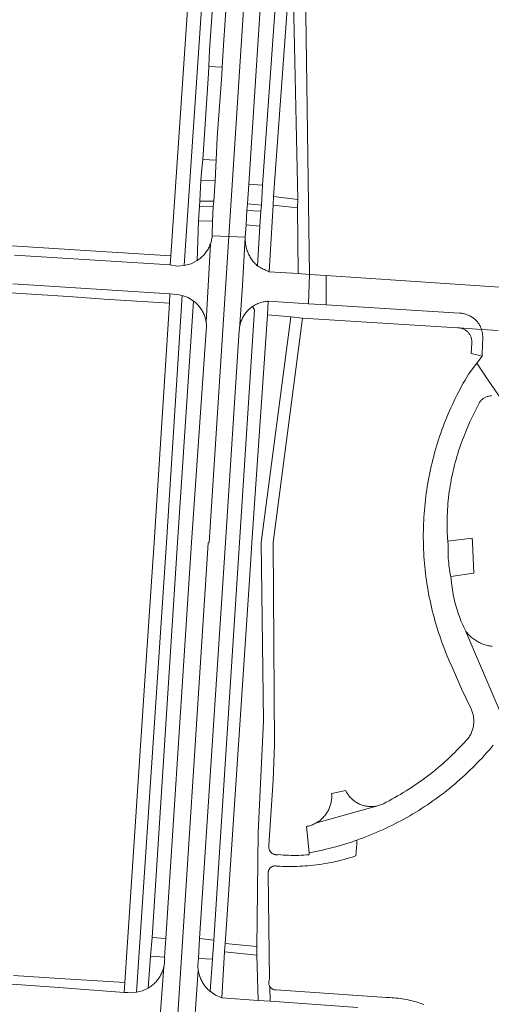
# Model space of a CAD drawing. Extents: x 146402 to 164798, y 455483 to 464134.
# Tile 329 of 575: x 158036 to 158136, y 460652 to 460861. Entities that reach past the tile are written whole.
import ezdxf

# ---------------------------------------------------------------- set-up
doc = ezdxf.new("R2010")
doc.units = 0
doc.header["$LTSCALE"] = 0.2
for name, color, linetype, lineweight in [('B-XX-VH-VERHARDING_ASFALT-GV', 252, 'CONTINUOUS', 18), ('B-XX-VH-VERHARDING_BETONSTRAATSTEEN-GV', 252, 'CONTINUOUS', 18), ('B-XX-VH-VERHARDING_HALFVERHARDING-GV', 252, 'CONTINUOUS', 18), ('B-XX-VH-VERHARDING_STRAATBAKSTEEN-GV', 252, 'CONTINUOUS', 18), ('B-XX-VH-VERHARDING_TEGEL-GV', 252, 'CONTINUOUS', 18)]:
    doc.layers.add(name, color=color, linetype=linetype, lineweight=lineweight)

msp = doc.modelspace()

# ---------------------------------------------------------------- linework, layer by layer
at = {"layer": 'B-XX-VH-VERHARDING_ASFALT-GV'}
for points in [[(158104.988, 460955.58), (158102.105, 460955.802), (158093.405, 460877.62), (158093.889, 460855.198), (158094.59, 460822.72), (158094.5, 460820.92), (158094.631, 460807.004), (158097.08, 460806.84), (158096.06, 460877.189), (158101.875, 460930.632), (158102.769, 460941.748), (158103.076, 460945.257), (158103.459, 460948.144), (158103.666, 460949.91), (158103.937, 460951.744), (158104.176, 460953.176), (158104.526, 460954.629), (158104.797, 460955.281)], [(158083.45, 460814.75), (158079.96, 460814.893), (158075.786, 460749.998), (158075.559, 460749.886), (158068.554, 460641.192), (158072.153, 460641.099), (158072.173, 460641.31), (158072.204, 460641.544), (158072.242, 460641.777), (158072.281, 460641.976), (158073.469, 460659.354), (158073.458, 460659.43), (158073.429, 460659.669), (158073.408, 460659.909), (158073.395, 460660.149), (158073.39, 460660.39), (158073.52, 460661.85), (158073.77, 460666.06), (158079.245, 460750), (158082.18, 460794.97), (158082.182, 460795.013), (158082.197, 460795.24), (158082.198, 460795.252), (158082.867, 460804.497)], [(158068.793, 460802.612), (158067.445, 460802.698), (158067.384, 460800.716), (158064.122, 460750), (158063.851, 460745.946), (158062.098, 460719.721), (158057.888, 460656.731), (158057.815, 460654.655), (158058.554, 460654.602), (158059.493, 460654.57), (158060.428, 460654.661), (158066.754, 460750), (158070.042, 460802.401), (158069.421, 460802.527)], [(158071.327, 460801.919), (158070.042, 460802.401), (158066.754, 460750), (158060.428, 460654.661), (158061.694, 460654.991), (158062.876, 460655.551), (158063.39, 460662.35), (158063.73, 460666.28), (158069.102, 460750), (158072.495, 460801.199)], [(158088.122, 460798.257), (158088.32, 460801.162), (158088.093, 460801.147), (158087.868, 460801.124), (158087.643, 460801.093), (158087.419, 460801.055), (158087.197, 460801.008), (158086.977, 460800.954), (158086.758, 460800.891), (158086.543, 460800.822), (158086.329, 460800.744), (158086.119, 460800.66), (158085.911, 460800.567), (158085.707, 460800.468), (158085.507, 460800.361), (158085.31, 460800.248), (158085.118, 460800.128), (158084.951, 460800.015), (158085.43, 460799.32), (158082.226, 460750), (158076.75, 460665.74), (158076.47, 460661.72), (158075.97, 460654.878), (158077.144, 460654.071), (158078.452, 460653.504), (158079.02, 460663.23), (158079.18, 460665.03), (158079.519, 460670.111), (158084.533, 460745.285), (158084.847, 460750)]]:
    msp.add_lwpolyline(points, close=True, dxfattribs=at)
for points in [[(158071.798, 460871.377), (158067.689, 460810.75), (158067.56, 460808.84), (158069.021, 460808.607), (158070.497, 460808.709), (158071.919, 460829.819), (158077.406, 460911.304)], [(158077.406, 460911.304), (158071.919, 460829.819), (158070.497, 460808.709), (158071.945, 460809.115), (158073.283, 460809.801), (158073.56, 460818.21), (158073.72, 460821.34), (158073.82, 460822.39), (158074.03, 460826.85), (158074.34, 460829.955), (158074.421, 460831.189), (158075.616, 460849.426), (158075.687, 460850.942), (158075.848, 460854.352), (158077.53, 460878.71)], [(158079.898, 460871.211), (158078.859, 460855.452), (158078.559, 460850.777), (158078.456, 460849.167), (158077.515, 460835.869), (158077.244, 460831.023), (158077.17, 460829.711), (158077.03, 460826.71), (158076.81, 460822.37), (158076.67, 460821.18), (158076.5, 460818.11), (158076.448, 460815.036), (158079.96, 460814.893), (158084.039, 460878.315)], [(158084.039, 460878.315), (158079.96, 460814.893), (158083.45, 460814.75), (158083.62, 460817.34), (158083.79, 460820.41), (158083.9, 460821.8), (158084.17, 460825.96), (158087.303, 460874.154)], [(158090.78, 460877.326), (158087.1, 460825.78), (158086.86, 460821.49), (158086.77, 460820.24), (158086.56, 460817.08), (158086.03, 460808.63), (158086.269, 460808.489), (158086.511, 460808.352), (158086.755, 460808.22), (158087.002, 460808.091), (158087.25, 460807.967), (158087.501, 460807.847), (158087.753, 460807.732), (158088.008, 460807.621), (158088.265, 460807.514), (158088.523, 460807.412), (158089.33, 460821.49), (158089.45, 460823.34), (158091.778, 460855.284), (158093.405, 460877.62)], [(158068.554, 460641.192), (158075.559, 460749.886), (158075.786, 460749.998), (158079.96, 460814.893), (158076.448, 460815.036), (158076.436, 460814.926), (158076.404, 460814.689), (158076.365, 460814.454), (158076.317, 460814.22), (158076.262, 460813.987), (158076.199, 460813.757), (158076.128, 460813.528), (158076.05, 460813.303), (158075.138, 460796.751), (158075.17, 460796.518), (158075.193, 460796.285), (158075.208, 460796.051), (158075.215, 460795.817), (158075.214, 460795.582), (158075.205, 460795.348), (158075.189, 460795.114), (158075.164, 460794.881), (158072.08, 460750), (158066.61, 460666.09), (158066.35, 460662.13), (158066.359, 460661.956), (158066.364, 460661.717), (158066.361, 460661.478), (158066.349, 460661.239), (158066.33, 460661.001), (158066.303, 460660.763), (158066.268, 460660.527), (158066.226, 460660.291), (158066.175, 460660.058), (158064.88, 460642.993)], [(158121.275, 460652.075), (158120.869, 460652.223), (158120.46, 460652.364), (158120.049, 460652.498), (158119.635, 460652.623), (158119.219, 460652.742), (158118.801, 460652.852), (158118.381, 460652.955), (158117.959, 460653.049), (158117.536, 460653.136), (158117.111, 460653.216), (158116.685, 460653.287), (158116.257, 460653.35), (158115.828, 460653.406), (158115.398, 460653.453), (158114.968, 460653.493), (158114.537, 460653.524), (158114.105, 460653.548), (158113.673, 460653.563), (158113.349, 460653.57), (158090.014, 460655.182), (158089.965, 460655.179), (158089.856, 460655.178), (158089.747, 460655.185), (158089.639, 460655.2), (158089.532, 460655.223), (158089.427, 460655.254), (158089.325, 460655.292), (158089.226, 460655.338), (158089.13, 460655.391), (158089.039, 460655.45), (158088.952, 460655.516), (158088.87, 460655.589), (158088.794, 460655.667), (158088.724, 460655.751), (158088.66, 460655.839), (158088.712, 460652.778), (158107.27, 460651.465)]]:
    msp.add_lwpolyline(points, dxfattribs=at)
at = {"layer": 'B-XX-VH-VERHARDING_BETONSTRAATSTEEN-GV'}
for points in [[(158078.559, 460850.777), (158075.687, 460850.942), (158075.616, 460849.426), (158074.421, 460831.189), (158077.244, 460831.023), (158077.515, 460835.869), (158078.456, 460849.167)], [(158077.03, 460826.71), (158074.03, 460826.85), (158073.82, 460822.39), (158076.81, 460822.37)], [(158087.1, 460825.78), (158084.17, 460825.96), (158083.9, 460821.8), (158086.86, 460821.49)], [(158094.59, 460822.72), (158089.45, 460823.34), (158089.33, 460821.49), (158094.5, 460820.92)], [(158076.67, 460821.18), (158073.72, 460821.34), (158073.56, 460818.21), (158076.5, 460818.11)], [(158086.77, 460820.24), (158083.79, 460820.41), (158083.62, 460817.34), (158086.56, 460817.08)], [(158083.442, 460814.503), (158083.45, 460814.75), (158082.867, 460804.497), (158082.198, 460795.252), (158082.22, 460795.466), (158082.251, 460795.692), (158082.29, 460795.916), (158082.337, 460796.139), (158082.391, 460796.36), (158082.454, 460796.579), (158082.524, 460796.796), (158082.601, 460797.01), (158082.686, 460797.222), (158082.779, 460797.43), (158082.878, 460797.634), (158082.985, 460797.836), (158083.099, 460798.033), (158083.22, 460798.226), (158083.347, 460798.415), (158083.481, 460798.599), (158083.621, 460798.778), (158083.768, 460798.953), (158083.92, 460799.122), (158084.078, 460799.286), (158084.243, 460799.444), (158084.412, 460799.596), (158084.587, 460799.742), (158084.766, 460799.881), (158084.951, 460800.015), (158085.118, 460800.128), (158085.31, 460800.248), (158085.507, 460800.361), (158085.707, 460800.468), (158085.911, 460800.567), (158086.119, 460800.66), (158086.329, 460800.744), (158086.543, 460800.822), (158086.758, 460800.891), (158086.977, 460800.954), (158087.197, 460801.008), (158087.419, 460801.055), (158087.643, 460801.093), (158087.868, 460801.124), (158088.093, 460801.147), (158088.32, 460801.162), (158096.822, 460800.633), (158097.08, 460806.84), (158094.631, 460807.004), (158088.523, 460807.412), (158088.265, 460807.514), (158088.008, 460807.621), (158087.753, 460807.732), (158087.501, 460807.847), (158087.25, 460807.967), (158087.002, 460808.091), (158086.755, 460808.22), (158086.511, 460808.352), (158086.269, 460808.489), (158086.03, 460808.63), (158085.895, 460808.752), (158085.716, 460808.924), (158085.543, 460809.1), (158085.376, 460809.283), (158085.214, 460809.471), (158085.059, 460809.664), (158084.91, 460809.861), (158084.767, 460810.064), (158084.631, 460810.271), (158084.502, 460810.482), (158084.38, 460810.698), (158084.265, 460810.917), (158084.157, 460811.14), (158084.056, 460811.366), (158083.962, 460811.595), (158083.876, 460811.828), (158083.798, 460812.062), (158083.727, 460812.3), (158083.664, 460812.539), (158083.608, 460812.78), (158083.561, 460813.024), (158083.521, 460813.268), (158083.489, 460813.514), (158083.466, 460813.76), (158083.45, 460814.007), (158083.442, 460814.255)], [(158100.576, 460806.607), (158097.08, 460806.84), (158096.822, 460800.633), (158100.576, 460800.399)]]:
    msp.add_lwpolyline(points, close=True, dxfattribs=at)
for points in [[(158142.6, 460803.8), (158100.576, 460806.607), (158100.576, 460800.399), (158128.83, 460798.64), (158128.902, 460798.637), (158129.105, 460798.622), (158129.307, 460798.599), (158129.508, 460798.568), (158129.708, 460798.53), (158129.907, 460798.483), (158130.103, 460798.429), (158130.297, 460798.367), (158130.488, 460798.298), (158130.677, 460798.221), (158130.863, 460798.137), (158131.044, 460798.045), (158131.223, 460797.947), (158131.397, 460797.841), (158131.567, 460797.729), (158131.732, 460797.61), (158131.893, 460797.485), (158132.048, 460797.354), (158132.199, 460797.216), (158132.343, 460797.073), (158132.483, 460796.924), (158132.616, 460796.77), (158132.742, 460796.611), (158132.863, 460796.447), (158132.977, 460796.278), (158133.084, 460796.105), (158133.185, 460795.928), (158133.278, 460795.747), (158133.365, 460795.562), (158133.444, 460795.375), (158133.515, 460795.184), (158137.032, 460794.943)], [(158064.88, 460642.993), (158066.175, 460660.058), (158066.116, 460659.826), (158066.05, 460659.596), (158065.976, 460659.369), (158065.895, 460659.144), (158065.806, 460658.922), (158065.71, 460658.703), (158065.606, 460658.488), (158065.496, 460658.276), (158065.378, 460658.068), (158065.253, 460657.864), (158065.122, 460657.664), (158064.984, 460657.469), (158064.84, 460657.278), (158064.689, 460657.093), (158064.532, 460656.912), (158064.369, 460656.737), (158064.201, 460656.567), (158064.027, 460656.404), (158063.847, 460656.246), (158063.662, 460656.094), (158063.473, 460655.948), (158063.278, 460655.809), (158063.079, 460655.677), (158062.876, 460655.551), (158061.694, 460654.991), (158060.428, 460654.661), (158059.493, 460654.57), (158058.554, 460654.602), (158057.815, 460654.655), (158043.919, 460655.656), (158026.95, 460656.88)], [(158107.27, 460651.465), (158088.712, 460652.778), (158086.16, 460652.958), (158078.452, 460653.504), (158077.144, 460654.071), (158075.97, 460654.878), (158075.953, 460654.892), (158075.772, 460655.051), (158075.596, 460655.215), (158075.426, 460655.385), (158075.262, 460655.561), (158075.103, 460655.742), (158074.951, 460655.929), (158074.805, 460656.12), (158074.665, 460656.316), (158074.532, 460656.517), (158074.406, 460656.722), (158074.286, 460656.931), (158074.174, 460657.143), (158074.068, 460657.36), (158073.97, 460657.58), (158073.88, 460657.803), (158073.796, 460658.028), (158073.721, 460658.257), (158073.653, 460658.488), (158073.592, 460658.721), (158073.54, 460658.956), (158073.495, 460659.192), (158073.469, 460659.354), (158072.281, 460641.976)]]:
    msp.add_lwpolyline(points, dxfattribs=at)
at = {"layer": 'B-XX-VH-VERHARDING_HALFVERHARDING-GV'}
msp.add_lwpolyline([(158095.547, 460797.591), (158093.093, 460797.873), (158086.816, 460750), (158087.334, 460712.245), (158086.151, 460688.551), (158085.975, 460670.115), (158085.92, 460664.4), (158085.92, 460662.57), (158086.16, 460652.958), (158088.712, 460652.778), (158088.66, 460655.839), (158088.627, 460655.89), (158088.574, 460655.985), (158088.527, 460656.084), (158088.488, 460656.185), (158088.457, 460656.29), (158088.433, 460656.396), (158088.417, 460656.504), (158088.409, 460656.613), (158088.409, 460656.722), (158088.416, 460656.831), (158088.432, 460656.939), (158088.456, 460657.046), (158088.488, 460657.15), (158088.527, 460657.252), (158088.573, 460657.351), (158088.312, 460679.751), (158088.311, 460679.758), (158088.298, 460679.866), (158088.294, 460679.975), (158088.297, 460680.083), (158088.309, 460680.192), (158088.328, 460680.298), (158088.356, 460680.404), (158088.39, 460680.506), (158088.433, 460680.606), (158088.482, 460680.703), (158088.539, 460680.796), (158088.602, 460680.884), (158088.672, 460680.968), (158088.747, 460681.046), (158088.828, 460681.118), (158088.915, 460681.184), (158089.005, 460681.244), (158089.1, 460681.297), (158089.199, 460681.343), (158089.301, 460681.381), (158089.405, 460681.412), (158089.511, 460681.435), (158089.619, 460681.45), (158089.727, 460681.457), (158089.835, 460681.456), (158089.944, 460681.447), (158090.051, 460681.431), (158090.157, 460681.406), (158090.754, 460681.374), (158091.351, 460681.35), (158091.948, 460681.335), (158092.545, 460681.327), (158093.143, 460681.327), (158093.74, 460681.335), (158094.338, 460681.351), (158094.935, 460681.376), (158095.531, 460681.408), (158096.127, 460681.448), (158096.723, 460681.496), (158097.318, 460681.552), (158097.912, 460681.616), (158098.505, 460681.688), (158099.097, 460681.768), (158099.688, 460681.856), (158100.278, 460681.952), (158100.866, 460682.055), (158101.453, 460682.167), (158102.039, 460682.286), (158102.623, 460682.414), (158103.205, 460682.549), (158103.785, 460682.691), (158104.363, 460682.842), (158104.939, 460683), (158105.513, 460683.166), (158106.085, 460683.34), (158106.654, 460683.521), (158106.888, 460683.598), (158107.054, 460686.133), (158107.073, 460686.917), (158106.825, 460686.83), (158106.136, 460686.594), (158105.444, 460686.367), (158104.751, 460686.146), (158104.054, 460685.934), (158103.356, 460685.729), (158102.655, 460685.532), (158101.952, 460685.343), (158101.247, 460685.161), (158100.54, 460684.987), (158099.831, 460684.821), (158099.121, 460684.663), (158098.408, 460684.512), (158097.694, 460684.37), (158096.979, 460684.235), (158097.001, 460683.82), (158096.924, 460683.813), (158096.383, 460683.772), (158095.841, 460683.738), (158095.299, 460683.713), (158094.756, 460683.695), (158094.213, 460683.686), (158093.67, 460683.685), (158093.128, 460683.691), (158092.585, 460683.706), (158092.042, 460683.728), (158091.5, 460683.759), (158090.959, 460683.797), (158090.418, 460683.844), (158090.397, 460683.84), (158090.28, 460683.825), (158090.163, 460683.818), (158090.046, 460683.819), (158089.929, 460683.828), (158089.813, 460683.845), (158089.699, 460683.87), (158089.586, 460683.903), (158089.476, 460683.943), (158089.369, 460683.99), (158089.265, 460684.045), (158089.165, 460684.107), (158089.07, 460684.175), (158088.98, 460684.25), (158088.894, 460684.33), (158088.815, 460684.417), (158088.742, 460684.508), (158088.675, 460684.605), (158088.615, 460684.705), (158088.562, 460684.81), (158088.516, 460684.918), (158088.477, 460685.028), (158088.446, 460685.141), (158088.423, 460685.256), (158088.408, 460685.373), (158088.401, 460685.49), (158088.402, 460685.607), (158088.41, 460685.724), (158088.427, 460685.84), (158089.377, 460699.618), (158089.661, 460707.108), (158089.317, 460750)], close=True, dxfattribs=at)
at = {"layer": 'B-XX-VH-VERHARDING_STRAATBAKSTEEN-GV'}
for points in [[(158034.165, 460804.833), (158067.445, 460802.698), (158068.793, 460802.612), (158069.421, 460802.527), (158070.042, 460802.401), (158071.327, 460801.919), (158072.495, 460801.199), (158072.611, 460801.109), (158072.792, 460800.96), (158072.968, 460800.806), (158073.139, 460800.645), (158073.304, 460800.478), (158073.464, 460800.306), (158073.617, 460800.129), (158073.764, 460799.947), (158073.905, 460799.759), (158074.04, 460799.567), (158074.168, 460799.371), (158074.289, 460799.17), (158074.403, 460798.965), (158074.51, 460798.756), (158074.61, 460798.544), (158074.702, 460798.329), (158074.788, 460798.111), (158074.865, 460797.889), (158074.935, 460797.666), (158074.998, 460797.44), (158075.052, 460797.212), (158075.099, 460796.982), (158075.138, 460796.751), (158076.05, 460813.303), (158075.964, 460813.08), (158075.871, 460812.86), (158075.771, 460812.643), (158075.663, 460812.43), (158075.548, 460812.22), (158075.426, 460812.015), (158075.298, 460811.813), (158075.162, 460811.617), (158075.021, 460811.424), (158074.873, 460811.237), (158074.718, 460811.054), (158074.558, 460810.877), (158074.392, 460810.706), (158074.22, 460810.54), (158074.043, 460810.38), (158073.86, 460810.225), (158073.672, 460810.078), (158073.48, 460809.936), (158073.283, 460809.801), (158071.945, 460809.115), (158070.497, 460808.709), (158069.021, 460808.607), (158067.56, 460808.84), (158053.91, 460809.74), (158034.546, 460810.91)], [(158137.032, 460794.943), (158133.515, 460795.184), (158133.735, 460794.339), (158133.81, 460793.47), (158133.63, 460790.042), (158133.604, 460789.542), (158132.483, 460788.027), (158134.773, 460784.656), (158138.005, 460779.898)], [(158138.005, 460779.898), (158134.773, 460784.656), (158132.483, 460788.027), (158130.737, 460785.666), (158130.363, 460785.041), (158129.997, 460784.413), (158129.637, 460783.78), (158129.284, 460783.144), (158128.938, 460782.503), (158128.6, 460781.859), (158128.268, 460781.211), (158127.944, 460780.56), (158127.626, 460779.905), (158127.316, 460779.247), (158127.014, 460778.585), (158126.718, 460777.92), (158126.43, 460777.252), (158126.149, 460776.58), (158125.876, 460775.906), (158125.609, 460775.228), (158125.351, 460774.548), (158125.1, 460773.865), (158124.856, 460773.179), (158124.62, 460772.491), (158124.392, 460771.8), (158124.171, 460771.106), (158123.958, 460770.411), (158123.753, 460769.712), (158123.555, 460769.012), (158123.365, 460768.31), (158123.182, 460767.605), (158123.008, 460766.898), (158122.841, 460766.19), (158122.682, 460765.48), (158122.531, 460764.768), (158122.387, 460764.055), (158122.252, 460763.339), (158122.124, 460762.623), (158122.005, 460761.905), (158121.893, 460761.186), (158121.789, 460760.466), (158121.693, 460759.745), (158121.605, 460759.022), (158121.524, 460758.299), (158121.452, 460757.575), (158121.388, 460756.85), (158121.332, 460756.124), (158121.284, 460755.398), (158121.243, 460754.671), (158121.211, 460753.944), (158121.187, 460753.217), (158121.17, 460752.489), (158121.162, 460751.762), (158121.162, 460751.034), (158121.169, 460750.306), (158121.175, 460750), (158121.194, 460749.273), (158121.221, 460748.545), (158121.256, 460747.818), (158121.299, 460747.092), (158121.35, 460746.366), (158121.409, 460745.641), (158121.476, 460744.916), (158121.551, 460744.192), (158121.634, 460743.469), (158121.725, 460742.747), (158121.823, 460742.026), (158121.93, 460741.306), (158122.045, 460740.587), (158122.167, 460739.87), (158122.297, 460739.154), (158122.435, 460738.439), (158122.582, 460737.726), (158122.735, 460737.015), (158122.897, 460736.306), (158123.067, 460735.598), (158123.244, 460734.892), (158123.429, 460734.188), (158123.622, 460733.486), (158123.822, 460732.787), (158124.03, 460732.089), (158124.246, 460731.394), (158124.469, 460730.702), (158124.7, 460730.012), (158124.939, 460729.324), (158125.185, 460728.639), (158125.438, 460727.957), (158125.699, 460727.278), (158125.968, 460726.601), (158126.244, 460725.928), (158126.527, 460725.257), (158126.818, 460724.59), (158127.116, 460723.926), (158127.331, 460723.459), (158129.284, 460718.979), (158129.287, 460718.973), (158131.24, 460714.89), (158131.302, 460714.759), (158131.391, 460714.553), (158131.473, 460714.345), (158131.547, 460714.134), (158131.614, 460713.92), (158131.673, 460713.704), (158131.724, 460713.486), (158131.767, 460713.267), (158131.803, 460713.046), (158131.83, 460712.824), (158131.85, 460712.601), (158131.862, 460712.377), (158131.866, 460712.154), (158131.861, 460711.93), (158131.849, 460711.706), (158131.829, 460711.484), (158131.801, 460711.262), (158131.764, 460711.041), (158131.72, 460710.821), (158131.669, 460710.603), (158131.609, 460710.388), (158131.542, 460710.174), (158131.467, 460709.963), (158131.385, 460709.755), (158131.295, 460709.55), (158131.198, 460709.348), (158131.094, 460709.15), (158130.983, 460708.956), (158130.865, 460708.766), (158130.74, 460708.58), (158130.665, 460708.495), (158130.203, 460707.978), (158129.736, 460707.468), (158129.262, 460706.962), (158128.783, 460706.462), (158128.298, 460705.968), (158127.808, 460705.479), (158127.312, 460704.997), (158126.81, 460704.519), (158126.303, 460704.048), (158125.79, 460703.582), (158125.272, 460703.123), (158124.749, 460702.67), (158124.221, 460702.222), (158123.687, 460701.781), (158123.149, 460701.346), (158122.605, 460700.917), (158122.057, 460700.494), (158121.503, 460700.078), (158120.945, 460699.668), (158120.382, 460699.265), (158119.815, 460698.869), (158119.243, 460698.478), (158118.666, 460698.095), (158118.085, 460697.718), (158117.5, 460697.348), (158116.911, 460696.985), (158116.317, 460696.628), (158115.72, 460696.279), (158115.118, 460695.936), (158114.512, 460695.6), (158113.903, 460695.272), (158113.29, 460694.95), (158113.104, 460694.838), (158112.913, 460694.733), (158112.717, 460694.634), (158112.519, 460694.543), (158112.316, 460694.458), (158112.111, 460694.382), (158111.904, 460694.312), (158111.694, 460694.251), (158111.482, 460694.197), (158111.268, 460694.151), (158098.334, 460690.488), (158098.13, 460690.383), (158097.924, 460690.285), (158097.714, 460690.194), (158097.501, 460690.111), (158097.285, 460690.036), (158097.067, 460689.968), (158096.847, 460689.907), (158096.624, 460689.855), (158096.4, 460689.81), (158096.979, 460684.235), (158097.694, 460684.37), (158098.408, 460684.512), (158099.121, 460684.663), (158099.831, 460684.821), (158100.54, 460684.987), (158101.247, 460685.161), (158101.952, 460685.343), (158102.655, 460685.532), (158103.356, 460685.729), (158104.054, 460685.934), (158104.751, 460686.146), (158105.444, 460686.367), (158106.136, 460686.594), (158106.825, 460686.83), (158107.073, 460686.917), (158107.106, 460686.928), (158107.791, 460687.174), (158108.473, 460687.427), (158109.152, 460687.688), (158109.828, 460687.956), (158110.501, 460688.232), (158111.171, 460688.515), (158111.838, 460688.806), (158112.502, 460689.103), (158113.162, 460689.408), (158113.819, 460689.721), (158114.473, 460690.04), (158115.123, 460690.367), (158115.769, 460690.701), (158116.412, 460691.041), (158117.051, 460691.389), (158117.686, 460691.744), (158118.317, 460692.106), (158118.944, 460692.475), (158119.567, 460692.851), (158120.186, 460693.233), (158120.801, 460693.623), (158121.411, 460694.019), (158122.016, 460694.421), (158122.618, 460694.831), (158123.215, 460695.247), (158123.807, 460695.669), (158124.394, 460696.098), (158124.977, 460696.534), (158125.555, 460696.975), (158126.128, 460697.423), (158126.696, 460697.878), (158127.26, 460698.338), (158127.818, 460698.805), (158128.37, 460699.278), (158128.918, 460699.757), (158129.46, 460700.242), (158129.997, 460700.733), (158130.529, 460701.229), (158131.055, 460701.732), (158131.575, 460702.24), (158132.09, 460702.754), (158132.599, 460703.274), (158133.102, 460703.799), (158133.6, 460704.33), (158134.092, 460704.866), (158134.578, 460705.407), (158135.057, 460705.954), (158135.531, 460706.506), (158135.999, 460707.064)], [(158138.886, 460710.807), (158130.178, 460731.177), (158130.156, 460731.221), (158129.94, 460731.658), (158129.731, 460732.098), (158129.53, 460732.542), (158129.335, 460732.989), (158129.149, 460733.439), (158128.969, 460733.892), (158128.797, 460734.348), (158128.633, 460734.807), (158128.476, 460735.269), (158128.327, 460735.733), (158128.185, 460736.199), (158128.051, 460736.668), (158127.925, 460737.138), (158127.806, 460737.611), (158127.695, 460738.086), (158127.592, 460738.562), (158127.497, 460739.04), (158127.41, 460739.52), (158127.331, 460740), (158127.259, 460740.483), (158127.196, 460740.966), (158127.14, 460741.45), (158126.97, 460742.84), (158126.878, 460743.311), (158126.795, 460743.784), (158126.719, 460744.257), (158126.651, 460744.732), (158126.591, 460745.209), (158126.54, 460745.686), (158126.497, 460746.163), (158126.462, 460746.642), (158126.434, 460747.121), (158126.415, 460747.601), (158126.405, 460748.08), (158126.402, 460748.56), (158126.407, 460749.04), (158126.421, 460749.52), (158126.39, 460750.299), (158126.292, 460750.956), (158126.284, 460751.091), (158126.27, 460751.342), (158126.241, 460751.974), (158126.234, 460752.173), (158126.219, 460752.605), (158126.206, 460753.237), (158126.201, 460753.87), (158126.203, 460754.502), (158126.214, 460755.134), (158126.233, 460755.766), (158126.259, 460756.397), (158126.294, 460757.028), (158126.336, 460757.659), (158126.387, 460758.289), (158126.445, 460758.918), (158126.512, 460759.547), (158126.586, 460760.175), (158126.669, 460760.802), (158126.759, 460761.427), (158126.857, 460762.052), (158126.963, 460762.675), (158127.077, 460763.297), (158127.199, 460763.917), (158127.329, 460764.536), (158127.466, 460765.152), (158127.612, 460765.768), (158127.765, 460766.381), (158127.926, 460766.992), (158128.094, 460767.602), (158128.27, 460768.209), (158128.454, 460768.813), (158128.646, 460769.416), (158128.845, 460770.016), (158129.052, 460770.613), (158129.266, 460771.208), (158129.488, 460771.8), (158129.717, 460772.389), (158129.954, 460772.975), (158130.198, 460773.558), (158131.02, 460775.6), (158132.965, 460779.522), (158133.02, 460779.618), (158133.103, 460779.749), (158133.193, 460779.876), (158133.289, 460779.998), (158133.392, 460780.115), (158133.5, 460780.226), (158133.614, 460780.332), (158133.733, 460780.431), (158133.857, 460780.525), (158133.986, 460780.611), (158134.119, 460780.692), (158134.256, 460780.765), (158134.396, 460780.831), (158134.54, 460780.889), (158134.687, 460780.941), (158134.836, 460780.984), (158134.987, 460781.02), (158135.14, 460781.048), (158135.294, 460781.068), (158135.449, 460781.08), (158135.604, 460781.085)], [(158135.724, 460728.016), (158135.473, 460728.047), (158135.224, 460728.086), (158134.975, 460728.132), (158134.729, 460728.187), (158134.484, 460728.249), (158134.241, 460728.319), (158134.001, 460728.396), (158133.763, 460728.481), (158133.528, 460728.574), (158133.296, 460728.674), (158133.068, 460728.782), (158132.842, 460728.896), (158132.621, 460729.018), (158132.404, 460729.146), (158132.19, 460729.281), (158131.981, 460729.424), (158131.777, 460729.572), (158131.578, 460729.727), (158131.383, 460729.888), (158131.194, 460730.056), (158131.01, 460730.229), (158130.832, 460730.408), (158130.659, 460730.592), (158130.493, 460730.782), (158130.332, 460730.977), (158130.178, 460731.177), (158138.886, 460710.807)]]:
    msp.add_lwpolyline(points, dxfattribs=at)
for points in [[(158131.556, 460750), (158131.51, 460750.96), (158126.39, 460750.299), (158126.421, 460749.52), (158126.407, 460749.04), (158126.402, 460748.56), (158126.405, 460748.08), (158126.415, 460747.601), (158126.434, 460747.121), (158126.462, 460746.642), (158126.497, 460746.163), (158126.54, 460745.686), (158126.591, 460745.209), (158126.651, 460744.732), (158126.719, 460744.257), (158126.795, 460743.784), (158126.878, 460743.311), (158126.97, 460742.84), (158131.87, 460743.5)], [(158104.819, 460697.235), (158104.72, 460697.43), (158101.74, 460696.8), (158101.744, 460696.75), (158101.758, 460696.522), (158101.764, 460696.293), (158101.762, 460696.065), (158101.752, 460695.837), (158101.734, 460695.609), (158101.708, 460695.382), (158101.674, 460695.155), (158101.633, 460694.931), (158101.583, 460694.708), (158101.526, 460694.486), (158101.461, 460694.267), (158101.388, 460694.051), (158101.308, 460693.837), (158101.22, 460693.626), (158101.125, 460693.418), (158101.023, 460693.213), (158100.913, 460693.012), (158100.797, 460692.816), (158100.674, 460692.623), (158100.544, 460692.435), (158100.408, 460692.251), (158100.265, 460692.073), (158100.117, 460691.899), (158099.962, 460691.731), (158099.801, 460691.568), (158099.635, 460691.411), (158099.464, 460691.26), (158099.287, 460691.115), (158099.105, 460690.977), (158098.919, 460690.844), (158098.728, 460690.719), (158098.533, 460690.6), (158098.334, 460690.488), (158111.268, 460694.151), (158111.052, 460694.113), (158110.835, 460694.082), (158110.618, 460694.06), (158110.399, 460694.046), (158110.181, 460694.039), (158109.962, 460694.041), (158109.743, 460694.051), (158109.525, 460694.068), (158109.308, 460694.094), (158109.091, 460694.127), (158108.876, 460694.169), (158108.663, 460694.218), (158108.452, 460694.275), (158108.243, 460694.339), (158108.036, 460694.412), (158107.832, 460694.491), (158107.632, 460694.578), (158107.434, 460694.673), (158107.24, 460694.774), (158107.05, 460694.883), (158106.864, 460694.998), (158106.683, 460695.121), (158106.506, 460695.249), (158106.334, 460695.384), (158106.166, 460695.526), (158106.005, 460695.673), (158105.848, 460695.826), (158105.698, 460695.985), (158105.553, 460696.149), (158105.414, 460696.318), (158105.282, 460696.493), (158105.156, 460696.672), (158105.037, 460696.855), (158104.924, 460697.043)]]:
    msp.add_lwpolyline(points, close=True, dxfattribs=at)
at = {"layer": 'B-XX-VH-VERHARDING_TEGEL-GV'}
for points in [[(158034.546, 460810.91), (158053.91, 460809.74), (158067.56, 460808.84), (158067.689, 460810.75), (158059.791, 460811.257), (158057.654, 460811.394), (158054.023, 460811.627), (158017.213, 460813.981)], [(158032.548, 460803.012), (158045.997, 460802.126), (158053.551, 460801.627), (158067.384, 460800.716), (158067.445, 460802.698), (158034.165, 460804.833)], [(158026.95, 460656.88), (158043.919, 460655.656), (158057.815, 460654.655), (158057.888, 460656.731), (158044.058, 460657.605), (158034.303, 460658.22)]]:
    msp.add_lwpolyline(points, dxfattribs=at)
for points in [[(158096.822, 460800.633), (158088.32, 460801.162), (158088.122, 460798.257), (158093.093, 460797.873), (158095.547, 460797.591), (158128.43, 460795.532), (158128.57, 460795.528), (158128.725, 460795.517), (158133.515, 460795.184), (158133.444, 460795.375), (158133.365, 460795.562), (158133.278, 460795.747), (158133.185, 460795.928), (158133.084, 460796.105), (158132.977, 460796.278), (158132.863, 460796.447), (158132.742, 460796.611), (158132.616, 460796.77), (158132.483, 460796.924), (158132.343, 460797.073), (158132.199, 460797.216), (158132.048, 460797.354), (158131.893, 460797.485), (158131.732, 460797.61), (158131.567, 460797.729), (158131.397, 460797.841), (158131.223, 460797.947), (158131.044, 460798.045), (158130.863, 460798.137), (158130.677, 460798.221), (158130.488, 460798.298), (158130.297, 460798.367), (158130.103, 460798.429), (158129.907, 460798.483), (158129.708, 460798.53), (158129.508, 460798.568), (158129.307, 460798.599), (158129.105, 460798.622), (158128.902, 460798.637), (158128.83, 460798.64), (158100.576, 460800.399)], [(158133.515, 460795.184), (158128.725, 460795.517), (158128.88, 460795.497), (158129.033, 460795.469), (158129.185, 460795.434), (158129.334, 460795.391), (158129.482, 460795.34), (158129.626, 460795.282), (158129.767, 460795.216), (158129.905, 460795.144), (158130.039, 460795.064), (158130.168, 460794.977), (158130.293, 460794.884), (158130.413, 460794.785), (158130.528, 460794.68), (158130.637, 460794.569), (158130.74, 460794.452), (158130.837, 460794.33), (158130.928, 460794.204), (158131.012, 460794.073), (158131.089, 460793.938), (158131.16, 460793.799), (158131.223, 460793.656), (158131.278, 460793.511), (158131.326, 460793.363), (158131.367, 460793.212), (158131.4, 460793.06), (158131.424, 460792.907), (158131.441, 460792.752), (158131.45, 460792.596), (158131.451, 460792.441), (158131.444, 460792.285), (158131.278, 460790.046), (158133.604, 460789.542), (158133.63, 460790.042), (158133.81, 460793.47), (158133.735, 460794.339)], [(158066.61, 460666.09), (158063.73, 460666.28), (158063.39, 460662.35), (158066.35, 460662.13)], [(158076.75, 460665.74), (158073.77, 460666.06), (158073.52, 460661.85), (158076.47, 460661.72)], [(158085.92, 460664.4), (158079.18, 460665.03), (158079.02, 460663.23), (158085.92, 460662.57)]]:
    msp.add_lwpolyline(points, close=True, dxfattribs=at)

doc.saveas('drawing.dxf')
